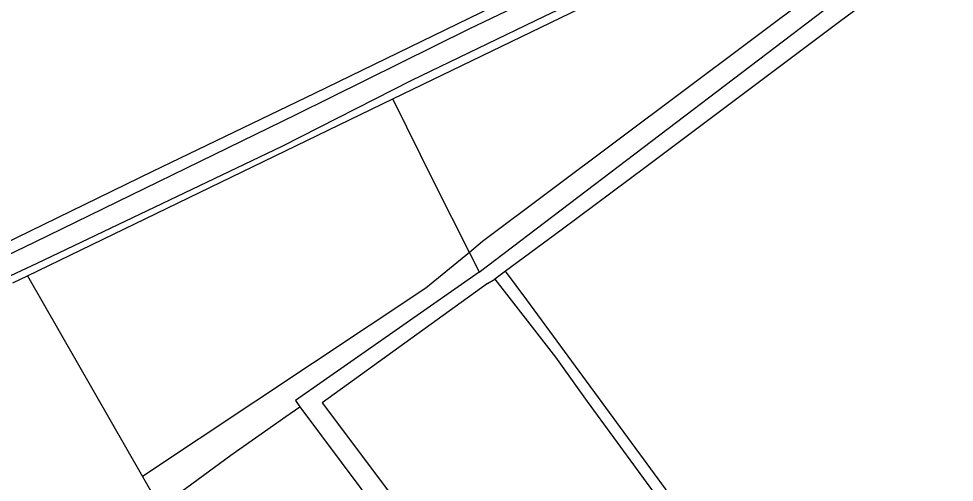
# Model space of a CAD drawing. Extents: x 134297 to 137000, y 403500 to 406000.
# Drawn here: x 136017.8 to 136243.4, y 404321.6 to 404433.4 of the extents above; entities that cross this region are included whole.
import ezdxf

# ---------------------------------------------------------------- set-up
doc = ezdxf.new("R2010")
doc.units = 0
for name, color, linetype in [('gg-afsc-draadraster', 7, 'Continuous'), ('gg-afsc-lijn draadraster', 7, 'Continuous'), ('gg-knt-bronhoudergrens', 7, 'Continuous'), ('gg-kntw-bovenkant insteek waterloop', 7, 'Continuous'), ('gg-kntw-waterlijn', 7, 'Continuous'), ('gt-grn-vlakafsluiter', 7, 'Continuous')]:
    doc.layers.add(name, color=color, linetype=linetype)

msp = doc.modelspace()

# ---------------------------------------------------------------- linework, layer by layer
at = {"layer": 'gg-afsc-draadraster'}
for points in [[(136128.9, 404372.27), (136084.55, 404341.28), (136085.64, 404339.82)], [(136130.86, 404369.52), (136091.04, 404340.78), (136143.53, 404270.85), (136213.44, 404177.65), (136238.01, 404145.41)], [(136051.87, 404315.69), (136055.66, 404318.32), (136068.97, 404328.13), (136082.22, 404337.43), (136085.64, 404339.82)]]:
    msp.add_lwpolyline(points, dxfattribs=at)
at = {"layer": 'gg-afsc-lijn draadraster'}
msp.add_line((136128.9, 404372.27), (136084.55, 404341.28), dxfattribs=at)
for points in [[(136130.86, 404369.52), (136091.04, 404340.78), (136143.53, 404270.85), (136213.44, 404177.65), (136238.01, 404145.41)], [(136051.87, 404315.69), (136055.66, 404318.32), (136068.97, 404328.13), (136082.22, 404337.43), (136085.64, 404339.82)]]:
    msp.add_lwpolyline(points, dxfattribs=at)
at = {"layer": 'gg-knt-bronhoudergrens'}
for p, q in [((136148.62, 404382.43), (136135.25, 404372.51)), ((136126.5, 404377.04), (136128.9, 404372.27)), ((136019.93, 404371.37), (136047.66, 404323.02)), ((136130.86, 404369.52), (136132.66, 404370.59)), ((136047.66, 404323.02), (136051.87, 404315.69))]:
    msp.add_line(p, q, dxfattribs=at)
for points in [[(136242.62, 404464.28), (136129.69, 404379.67), (136126.5, 404377.04)], [(136246.33, 404455.28), (136215.76, 404432.64), (136169.13, 404397.65), (136148.62, 404382.43)], [(136126.5, 404377.04), (136118.11, 404393.72), (136108.02, 404414.04)], [(136126.5, 404377.04), (136116.03, 404368.4), (136047.66, 404323.02)], [(136085.64, 404339.82), (136129.95, 404280.38), (136183.43, 404209.2), (136230.26, 404148.26), (136229.33, 404147.48)]]:
    msp.add_lwpolyline(points, dxfattribs=at)
at = {"layer": 'gg-kntw-bovenkant insteek waterloop'}
for p, q in [((136019.93, 404371.37), (136108.02, 404414.04)), ((136135.25, 404372.51), (136132.66, 404370.59)), ((136140.32, 404365.6), (136135.25, 404372.51)), ((136016.41, 404369.66), (136019.93, 404371.37))]:
    msp.add_line(p, q, dxfattribs=at)
for points in [[(136232.4, 404483.42), (136229.09, 404483.22), (136211.35, 404474.91), (136179.65, 404459.33), (136143.55, 404441.91), (136089.18, 404415.38), (136050.09, 404396.55), (136020.57, 404382.16), (135988.75, 404366.64), (135931.54, 404338.35), (135877.73, 404313.16)], [(136108.02, 404414.04), (136227.12, 404471.72), (136236.18, 404475.84)], [(136132.66, 404370.59), (136147.23, 404351.8), (136154.91, 404341.07), (136173.92, 404315.05), (136184.65, 404300.72), (136198.84, 404281.46), (136230.58, 404238.73)], [(136232.2, 404239.91), (136193.73, 404292.81), (136140.32, 404365.6)]]:
    msp.add_lwpolyline(points, dxfattribs=at)
at = {"layer": 'gg-kntw-waterlijn'}
for points in [[(135884.16, 404313.75), (135898.53, 404320.11), (135926.42, 404333.8), (135951.05, 404345.14), (135965.34, 404352.44), (136021.67, 404379.51), (136084.87, 404410.41), (136126.48, 404430.96), (136169.18, 404451.47), (136204.36, 404468.59), (136233.6, 404482.32), (136235.31, 404482.99), (136237.37, 404483.02), (136237.66, 404482.34)], [(135885.33, 404308.76), (135911.22, 404321.24), (135977.2, 404352.57), (135993.05, 404360.74), (136022.28, 404374.43), (136052.47, 404388.81), (136081.4, 404402.63), (136112.63, 404418.58), (136144.64, 404434.05), (136190.99, 404456.03), (136224.47, 404472.11), (136236.59, 404477.67), (136237.28, 404476.11)]]:
    msp.add_lwpolyline(points, dxfattribs=at)
at = {"layer": 'gt-grn-vlakafsluiter'}
msp.add_line((136128.9, 404372.27), (136244.44, 404460.24), dxfattribs=at)

doc.saveas('drawing.dxf')
